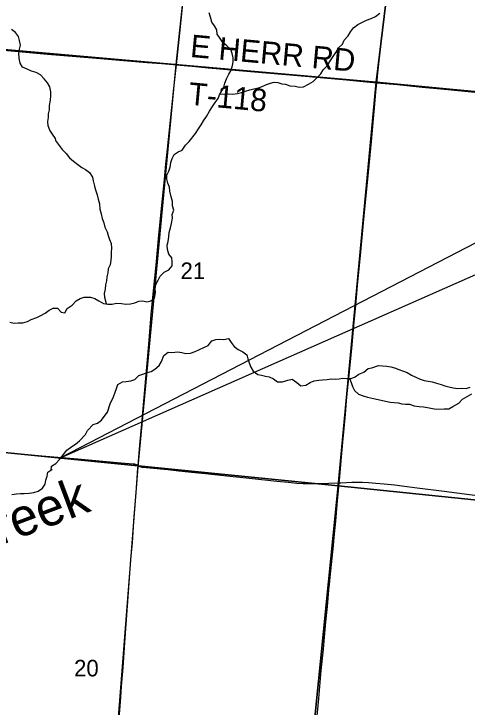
# Model space of a CAD drawing. Extents: x 831 to 1552, y 430 to 870.
# Drawn here: x 993.28 to 1016.19, y 664.2 to 699.22 of the extents above; entities that cross this region are included whole.
import ezdxf

# ---------------------------------------------------------------- set-up
doc = ezdxf.new("R2010")
doc.units = 0
for name, color, linetype in [('GM_X_Corporation', 7, 'Continuous'), ('GM_X_Minor_River', 7, 'Continuous'), ('GM_X_Minor_River_Text', 7, 'Continuous'), ('GM_X_Rail_Line', 7, 'Continuous'), ('GM_X_Section_Text', 7, 'Continuous'), ('GM_X_State_Route', 7, 'Continuous'), ('GM_X_Township_Road', 7, 'Continuous'), ('GM_X_Township_Road_Text', 7, 'Continuous'), ('GM_X_US_Route', 7, 'Continuous'), ('SH_Text', 7, 'Continuous')]:
    doc.layers.add(name, color=color, linetype=linetype)

msp = doc.modelspace()

# ---------------------------------------------------------------- linework, layer by layer
at = {"layer": 'GM_X_Corporation'}
for points in [[(993.147, 717.069), (1013.944, 715), (1011.587, 695.769), (991.236, 697.554)], [(1034.738, 712.834), (1032.694, 693.772), (1011.587, 695.769), (1013.944, 715)], [(1011.587, 695.769), (1009.676, 675.38), (989.239, 677.411), (991.236, 697.554)], [(1011.587, 695.769), (1032.694, 693.772), (1030.47, 673.244), (1009.676, 675.38)], [(989.239, 677.411), (1009.676, 675.38), (1007.707, 655.818), (987.314, 656.98)], [(1030.47, 673.244), (1028.346, 653.321), (1007.707, 655.818), (1009.676, 675.38)]]:
    msp.add_lwpolyline(points, close=True, dxfattribs=at)
at = {"layer": 'GM_X_Minor_River'}
for points in [[(995.262, 684.353), (995.479, 684.353), (995.66, 684.153), (995.857, 684.121), (995.966, 684.333), (996.219, 684.499), (996.426, 684.718), (996.633, 684.845), (996.839, 684.904), (997.159, 684.909), (997.371, 684.838), (997.576, 684.73), (997.803, 684.591), (998.024, 684.558), (998.252, 684.556), (998.458, 684.6), (998.717, 684.597), (998.937, 684.55), (999.166, 684.57), (999.387, 684.629), (999.594, 684.703), (999.792, 684.732), (1000.005, 684.669), (1000.195, 684.721), (1000.387, 684.856), (1000.435, 685.145), (1000.414, 685.336), (1000.462, 685.557), (1000.578, 685.776), (1000.679, 685.966), (1000.871, 686.17), (1001.108, 686.29), (1001.277, 686.486), (1001.287, 686.692), (1001.258, 686.89), (1001.115, 687.082), (1001.041, 687.326), (1001.035, 687.54), (1001.075, 687.73), (1001.115, 687.958), (1001.132, 688.179), (1001.188, 688.414), (1001.251, 688.635), (1001.291, 688.893), (1001.285, 689.084), (1001.363, 689.297), (1001.289, 689.526), (1001.291, 689.739), (1001.232, 689.976), (1001.166, 690.258), (1001.138, 690.472), (1001.056, 690.663), (1001.004, 690.869), (1001.014, 691.075), (1001.115, 691.279), (1001.185, 691.477), (1001.21, 691.705), (1001.273, 691.917), (1001.389, 692.122), (1001.588, 692.25), (1001.779, 692.339), (1001.956, 692.581), (1002.148, 692.777), (1002.457, 693.17), (1002.619, 693.42), (1002.75, 693.617), (1002.873, 693.814), (1003.02, 694.041), (1003.167, 694.298), (1003.314, 694.54), (1003.461, 694.737), (1003.599, 694.941), (1003.677, 695.131), (1003.793, 695.335), (1003.894, 695.524), (1003.949, 695.722), (1004.027, 695.942), (1004.151, 696.176), (1004.267, 696.381), (1004.338, 696.608), (1004.37, 696.806), (1004.364, 697.004), (1004.313, 697.217), (1004.239, 697.416), (1004.042, 697.6), (1003.846, 697.777), (1003.703, 697.969), (1003.56, 698.191), (1003.532, 698.411), (1003.419, 698.618), (1003.284, 698.809), (1003.225, 699.046), (1003.159, 699.274)], [(1003.709, 695.186), (1003.929, 695.166), (1004.135, 695.179), (1004.355, 695.162), (1004.584, 695.19), (1004.79, 695.249), (1004.996, 695.316), (1005.203, 695.39), (1005.409, 695.426), (1005.638, 695.485), (1005.836, 695.559), (1006.058, 695.656), (1006.249, 695.715), (1006.44, 695.767), (1006.63, 695.757), (1006.82, 695.687), (1007.017, 695.67), (1007.23, 695.592), (1007.504, 695.566), (1007.701, 695.519), (1007.915, 695.532), (1008.175, 695.674), (1008.405, 695.801), (1008.604, 696.012), (1008.804, 696.193), (1008.92, 696.397), (1009.112, 696.593), (1009.244, 696.82), (1009.552, 697.274), (1009.692, 697.501), (1009.891, 697.689), (1009.984, 697.886), (1010.177, 698.105), (1010.293, 698.309), (1010.455, 698.513), (1010.662, 698.678), (1010.876, 698.783), (1011.098, 698.91), (1011.35, 698.991), (1011.556, 699.096), (1011.786, 699.261)], [(995.422, 692.78), (995.377, 692.933), (995.223, 693.143), (995.093, 693.345), (995.008, 693.568), (994.992, 693.782), (995.02, 693.986), (995.026, 694.176), (995.07, 694.38), (995.084, 694.585), (995.137, 694.857), (995.152, 695.1), (995.142, 695.29), (995.096, 695.535), (994.98, 695.729), (994.805, 695.947), (994.621, 696.142), (994.412, 696.262), (994.171, 696.33), (993.946, 696.421), (993.721, 696.534), (993.598, 696.735), (993.545, 696.98), (993.522, 697.239), (993.558, 697.436), (993.61, 697.647), (993.564, 697.876), (993.516, 698.075), (993.355, 698.278), (993.163, 698.435)], [(995.422, 692.78), (995.56, 692.565), (995.726, 692.373), (995.914, 692.173), (996.095, 691.951), (996.291, 691.781), (996.503, 691.612), (996.707, 691.457), (996.897, 691.364), (997.109, 691.21), (997.244, 690.98), (997.288, 690.782), (997.354, 690.522), (997.398, 690.324), (997.494, 690.072), (997.546, 689.858), (997.612, 689.629), (997.625, 689.354), (997.684, 689.118), (997.735, 688.889), (997.824, 688.667), (997.876, 688.453), (997.988, 688.216), (998.047, 688.017), (998.114, 687.819), (998.188, 687.627), (998.217, 687.383), (998.2, 687.185), (998.19, 686.972), (998.173, 686.774), (998.148, 686.546), (998.047, 686.333), (998.03, 686.135), (997.975, 685.93), (997.958, 685.732), (997.903, 685.535), (997.886, 685.321), (997.846, 685.101), (997.852, 684.903), (997.926, 684.658), (997.944, 684.57)], [(993.071, 683.642), (993.297, 683.597), (993.487, 683.607), (993.723, 683.607), (993.96, 683.684), (994.152, 683.777), (994.436, 683.883), (994.644, 683.976), (994.86, 684.106), (995.054, 684.245), (995.262, 684.353), (995.248, 684.369)], [(995.16, 676.174), (995.179, 676.368), (995.401, 676.511), (995.578, 676.707), (995.786, 676.957), (995.948, 677.176), (996.201, 677.365), (996.4, 677.492), (996.592, 677.658), (996.899, 677.968), (996.992, 678.181), (997.292, 678.475), (997.506, 678.549), (997.713, 678.692), (997.844, 678.882), (998.013, 679.101), (998.154, 679.527), (998.309, 679.876), (998.395, 680.111), (998.473, 680.301), (998.528, 680.499), (998.765, 680.626), (998.956, 680.647), (999.185, 680.683), (999.399, 680.757), (999.598, 680.946), (999.805, 681.02), (1000.011, 681.102), (1000.217, 681.161), (1000.408, 681.266), (1000.616, 681.463), (1000.739, 681.66), (1000.864, 681.963), (1001.071, 682.129), (1001.269, 682.112), (1001.566, 682.14), (1001.771, 682.115), (1001.969, 682.06), (1002.205, 682.073), (1002.449, 682.162), (1002.656, 682.274), (1002.885, 682.364), (1003.099, 682.468), (1003.284, 682.703), (1003.49, 682.777), (1003.696, 682.79), (1003.886, 682.773), (1004.131, 682.825), (1004.266, 682.625), (1004.416, 682.418), (1004.62, 682.264), (1004.848, 682.14), (1005.06, 681.993), (1005.104, 681.787), (1005.17, 681.588), (1005.252, 681.374), (1005.38, 681.174), (1005.607, 680.997), (1005.804, 680.972), (1005.994, 680.925), (1006.192, 680.885), (1006.397, 680.791), (1006.609, 680.637), (1006.852, 680.627), (1007.127, 680.723), (1007.348, 680.767), (1007.583, 680.605), (1007.787, 680.428), (1008.031, 680.471), (1008.261, 680.591), (1008.452, 680.681), (1008.688, 680.724), (1008.886, 680.73), (1009.115, 680.758), (1009.313, 680.779), (1009.526, 680.762), (1009.717, 680.783), (1009.915, 680.812), (1010.105, 680.795), (1010.334, 680.8), (1010.532, 680.882), (1010.724, 681.017), (1010.969, 681.122), (1011.183, 681.303), (1011.382, 681.347), (1011.71, 681.465), (1011.923, 681.433), (1012.136, 681.423), (1012.334, 681.391), (1012.524, 681.336), (1012.736, 681.258), (1012.926, 681.195), (1013.161, 681.101), (1013.381, 680.962), (1013.601, 680.861), (1013.821, 680.775), (1014.018, 680.704), (1014.224, 680.664), (1014.429, 680.639), (1014.649, 680.561), (1014.877, 680.506)], [(1010.247, 680.798), (1010.324, 680.602), (1010.391, 680.396), (1010.503, 680.189), (1010.707, 680.004), (1010.935, 679.926), (1011.163, 679.862), (1011.452, 679.791), (1011.695, 679.735), (1011.908, 679.688), (1012.295, 679.6), (1012.508, 679.591), (1012.699, 679.574), (1012.888, 679.518), (1013.079, 679.509), (1013.277, 679.5), (1013.52, 679.421), (1013.763, 679.388), (1013.984, 679.378), (1014.196, 679.331), (1014.447, 679.283), (1014.653, 679.25), (1015.034, 679.27), (1015.27, 679.275), (1015.469, 679.38), (1015.767, 679.552), (1015.959, 679.749), (1016.189, 679.891), (1016.426, 680.034)], [(1014.877, 680.506), (1015.074, 680.435), (1015.272, 680.388), (1015.492, 680.332), (1015.728, 680.299), (1015.918, 680.305), (1016.147, 680.296), (1016.353, 680.37)], [(993.166, 674.943), (993.402, 674.982), (993.607, 674.991), (993.805, 675), (994.048, 675.001), (994.292, 675.039), (994.499, 675.102), (994.716, 675.263), (994.851, 675.464), (994.887, 675.669), (994.961, 675.865), (994.997, 676.062), (995.199, 676.2), (995.207, 676.223)]]:
    msp.add_lwpolyline(points, dxfattribs=at)
at = {"layer": 'GM_X_Rail_Line'}
msp.add_lwpolyline([(997.388, 650.938), (997.987, 656.381), (998.443, 662.173), (999.567, 676.345), (1001.482, 696.666), (1003.414, 714.776), (1003.551, 716.542), (1004.517, 727.567), (1005.667, 742.027), (1005.605, 743.565), (1005.257, 745.206), (1004.732, 746.62), (1003.92, 748.118), (1002.725, 749.701), (998.874, 754.713), (995.664, 758.989), (994.502, 760.652), (993.842, 762.104), (993.466, 763.719), (993.405, 765.341), (993.538, 767.661), (994.84, 786.938)], dxfattribs=at)
at = {"layer": 'GM_X_State_Route'}
for points in [[(992.94, 677.061), (994.685, 676.902), (996.505, 676.745), (998.498, 676.563), (999.315, 676.494), (999.369, 676.487), (999.417, 676.478), (999.462, 676.462), (999.499, 676.443), (999.564, 676.403)], [(999.564, 676.403), (999.614, 676.369), (999.653, 676.353), (999.695, 676.339), (999.745, 676.33), (999.802, 676.324), (999.958, 676.308), (1001.061, 676.197), (1001.617, 676.137), (1002.42, 676.053), (1002.964, 675.997), (1004.039, 675.882), (1005.349, 675.747), (1006.572, 675.614), (1007.153, 675.556), (1007.587, 675.516), (1007.898, 675.501), (1008.246, 675.495), (1008.744, 675.496), (1009.203, 675.508), (1009.732, 675.531)], [(1009.732, 675.531), (1009.812, 675.534), (1010.358, 675.557), (1010.643, 675.561), (1010.904, 675.557), (1011.201, 675.545), (1011.573, 675.52), (1012.005, 675.481), (1012.524, 675.423), (1013.67, 675.279), (1015.026, 675.106), (1016.32, 674.944), (1017.108, 674.837), (1018.241, 674.683), (1019.115, 674.564), (1019.682, 674.492), (1020.043, 674.449)]]:
    msp.add_lwpolyline(points, dxfattribs=at)
at = {"layer": 'GM_X_Township_Road'}
for points in [[(1011.631, 695.744), (1011.642, 695.841), (1011.682, 696.249), (1011.729, 696.694), (1011.835, 697.57), (1011.917, 698.274), (1012.022, 699.2), (1012.08, 699.706)], [(980.75, 698.407), (981.405, 698.352), (981.912, 698.309), (982.619, 698.255), (983.535, 698.177), (984.178, 698.121), (984.822, 698.068), (985.305, 698.027), (985.8, 697.985), (986.593, 697.919), (987.657, 697.828), (988.784, 697.731), (990.344, 697.597), (991.865, 697.465), (993.139, 697.352), (994.982, 697.193), (997.458, 696.978), (998.82, 696.862), (1000.021, 696.769), (1000.764, 696.714), (1001.33, 696.666), (1001.494, 696.652)], [(1001.494, 696.652), (1002.459, 696.56), (1003.103, 696.497), (1003.116, 696.496), (1004.258, 696.397), (1005.438, 696.294), (1007.617, 696.099), (1010.092, 695.884), (1011.268, 695.779), (1011.631, 695.744)], [(1009.732, 675.531), (1009.742, 675.653), (1009.771, 676.049), (1009.84, 676.841), (1009.906, 677.584), (1009.971, 678.277), (1010.037, 679.007), (1010.117, 679.886), (1010.209, 680.826), (1010.258, 681.308), (1010.374, 682.495), (1010.487, 683.67), (1010.563, 684.486), (1010.657, 685.514), (1010.753, 686.515), (1010.818, 687.208), (1010.918, 688.297), (1011.005, 689.2), (1011.185, 691.043), (1011.286, 692.082), (1011.351, 692.774), (1011.438, 693.727), (1011.521, 694.654), (1011.582, 695.285), (1011.631, 695.744)], [(1011.631, 695.744), (1012.666, 695.647), (1013.928, 695.524), (1014.856, 695.437), (1016.081, 695.319), (1018.979, 695.024), (1019.783, 694.941), (1021.79, 694.728), (1022.215, 694.682)], [(1008.605, 663.752), (1008.656, 664.284), (1008.69, 664.643), (1008.822, 666.053), (1008.924, 667.13), (1008.982, 667.736), (1009.058, 668.509), (1009.134, 669.282), (1009.206, 670.124), (1009.233, 670.4), (1009.272, 670.769), (1009.34, 671.409), (1009.432, 672.361), (1009.474, 672.794), (1009.55, 673.586), (1009.648, 674.637), (1009.692, 675.13), (1009.732, 675.531)]]:
    msp.add_lwpolyline(points, dxfattribs=at)
at = {"layer": 'GM_X_US_Route'}
for points in [[(999.564, 676.403), (999.577, 676.616), (999.643, 677.428), (999.757, 678.691), (999.845, 679.656), (1000.012, 681.562), (1000.112, 682.714), (1000.227, 684.026), (1000.291, 684.732), (1000.464, 686.525), (1000.592, 687.861), (1000.741, 689.395), (1000.888, 690.854), (1000.963, 691.621), (1001.041, 692.387), (1001.35, 695.302), (1001.464, 696.366), (1001.494, 696.652), (1001.663, 698.241), (1001.804, 699.566)], [(998.565, 663.184), (998.68, 664.696), (998.726, 665.254), (998.802, 666.196), (998.878, 667.212), (998.961, 668.39), (999.094, 670.243), (999.197, 671.663), (999.268, 672.518), (999.345, 673.571), (999.361, 673.832), (999.455, 675.021), (999.551, 676.272), (999.564, 676.403)]]:
    msp.add_lwpolyline(points, dxfattribs=at)
at = {"layer": 'SH_Text'}
msp.add_lwpolyline([(995.67, 676.817), (1119.5, 731.442), (1119.5, 740.878)], close=True, dxfattribs=at)

# ---------------------------------------------------------------- texts
at = {"layer": 'GM_X_Minor_River_Text'}
msp.add_text('Creek', height=1.8939, rotation=20.6145, dxfattribs=at).set_placement((990.912, 671.737))
at = {"layer": 'GM_X_Section_Text'}
for s, p in [('21', (1001.704, 685.825)), ('20', (996.321, 665.752))]:
    msp.add_text(s, height=0.8371, rotation=0, dxfattribs=at).set_placement(p)
at = {"layer": 'GM_X_Township_Road_Text'}
for s, rotation, p in [('E HERR RD', 354.8178, (1002.164, 697.048)), ('T-118', 354.6819, (1002.07, 694.637))]:
    msp.add_text(s, height=1.1364, rotation=rotation, dxfattribs=at).set_placement(p)

doc.saveas('drawing.dxf')
